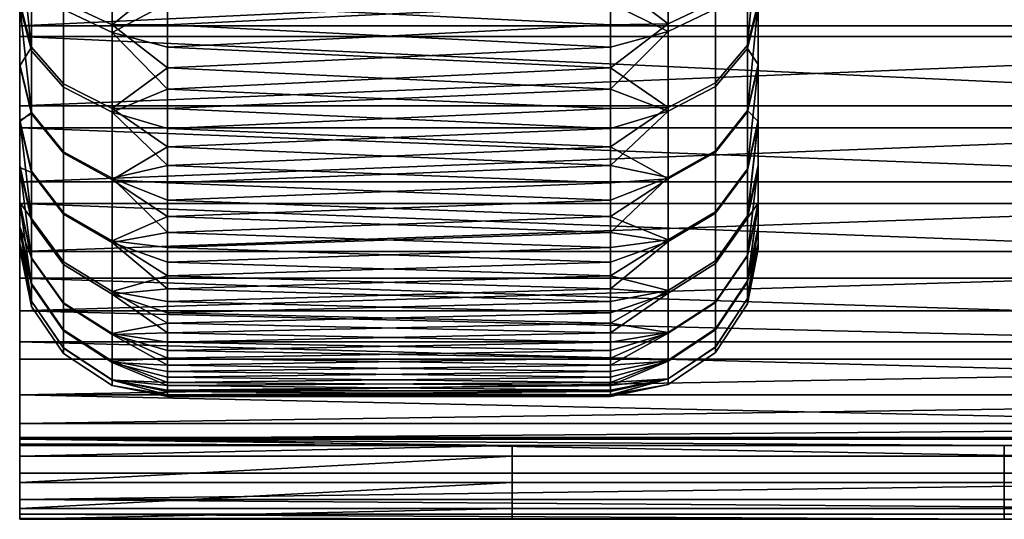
# Model space of a CAD drawing. Header units: millimetres. Extents: x 1047 to 1715, y 555 to 1212.
# Tile 288 of 656: x 1361 to 1381, y 555 to 565. Entities that reach past the tile are written whole.
import ezdxf

# ---------------------------------------------------------------- set-up
doc = ezdxf.new("R2010")
doc.units = ezdxf.units.MM
doc.header["$MEASUREMENT"] = 0
doc.layers.add('Alu stel 3', color=7, linetype='Continuous')

msp = doc.modelspace()

# ---------------------------------------------------------------- meshes
at = {"layer": 'Alu stel 3'}
mesh = msp.add_polyface(dxfattribs=at)
corners = [(1360.99, 555.189, -447.92), (1360.99, 555.164, -449.097), (1370.99, 555.164, -449.097), (1360.99, 555.384, -449.627), (1370.99, 555.384, -449.627), (1360.99, 555.914, -449.847), (1370.99, 555.914, -449.847), (1360.99, 556.445, -449.627), (1370.99, 556.445, -449.627), (1360.99, 556.664, -449.097), (1370.99, 556.664, -449.097), (1360.99, 569.09, -426.921), (1360.99, 567.078, -428.286), (1360.99, 566.87, -426.584), (1360.99, 565.195, -429.84), (1360.99, 564.979, -428.037), (1360.99, 563.566, -431.454), (1360.99, 563.12, -429.751), (1360.99, 562.025, -433.285), (1360.99, 561.581, -431.441), (1360.99, 560.61, -435.327), (1360.99, 560.064, -433.428), (1360.99, 559.405, -437.478), (1360.99, 558.775, -435.474), (1360.99, 558.419, -439.707), (1360.99, 557.694, -437.575), (1360.99, 557.697, -441.84), (1360.99, 556.829, -439.674), (1360.99, 557.109, -444.306), (1360.99, 556.104, -441.969), (1360.99, 556.792, -446.518), (1360.99, 555.565, -444.421), (1360.99, 556.696, -447.818), (1360.99, 555.267, -446.726), (1360.99, 556.664, -449.097), (1360.99, 555.189, -447.92), (1360.99, 556.445, -449.627), (1360.99, 555.384, -449.627), (1360.99, 555.914, -449.847), (1360.99, 555.164, -449.097), (1360.99, 568.904, -425.287), (1360.99, 570.925, -424.228)]
mesh.append_faces([[corners[k] for k in face] for face in [(0, 1, 2, 2), (1, 3, 4, 4), (3, 5, 6, 6), (5, 7, 8, 8), (7, 9, 10, 10), (11, 12, 13, 13), (12, 14, 15, 15), (14, 16, 17, 17), (16, 18, 19, 19), (18, 20, 21, 21), (20, 22, 23, 23), (22, 24, 25, 25), (24, 26, 27, 27), (26, 28, 29, 29), (28, 30, 31, 31), (30, 32, 33, 33), (32, 34, 35, 35), (34, 36, 37, 37), (36, 38, 37, 37), (37, 39, 34, 34), (39, 35, 34, 34), (35, 33, 32, 32), (33, 31, 30, 30), (31, 29, 28, 28), (29, 27, 26, 26), (27, 25, 24, 24), (25, 23, 22, 22), (23, 21, 20, 20), (21, 19, 18, 18), (19, 17, 16, 16), (17, 15, 14, 14), (15, 13, 12, 12), (13, 40, 11, 11), (40, 41, 11, 11)]])
mesh = msp.add_polyface(dxfattribs=at)
corners = [(1380.99, 555.914, -449.847), (1380.99, 556.445, -449.627), (1390.99, 556.445, -449.627), (1390.99, 555.914, -449.847), (1380.99, 556.664, -449.097), (1390.99, 556.664, -449.097), (1380.99, 555.164, -449.097), (1380.99, 555.384, -449.627), (1390.99, 555.384, -449.627), (1390.99, 555.164, -449.097), (1400.99, 556.792, -446.518), (1400.99, 556.696, -447.818), (1400.99, 556.664, -449.097), (1400.99, 556.445, -449.627), (1400.99, 555.914, -449.847), (1400.99, 555.384, -449.627), (1400.99, 555.189, -447.92), (1400.99, 555.267, -446.726), (1360.99, 570.925, -424.228), (1360.99, 568.904, -425.287), (1400.99, 568.904, -425.287), (1360.99, 566.87, -426.584), (1400.99, 566.87, -426.584), (1360.99, 564.979, -428.037), (1400.99, 564.979, -428.037), (1360.99, 563.12, -429.751), (1400.99, 563.12, -429.751), (1360.99, 561.581, -431.441), (1400.99, 561.581, -431.441), (1360.99, 560.064, -433.428), (1400.99, 560.064, -433.428), (1360.99, 558.775, -435.474), (1400.99, 558.775, -435.474), (1360.99, 557.694, -437.575), (1400.99, 557.694, -437.575), (1360.99, 556.829, -439.674), (1400.99, 556.829, -439.674), (1360.99, 556.104, -441.969), (1400.99, 556.104, -441.969), (1360.99, 555.565, -444.421), (1360.99, 555.267, -446.726), (1360.99, 556.792, -446.518), (1360.99, 557.109, -444.306), (1400.99, 557.109, -444.306), (1360.99, 557.697, -441.84), (1400.99, 557.697, -441.84), (1360.99, 558.419, -439.707), (1400.99, 558.419, -439.707), (1360.99, 559.405, -437.478), (1360.99, 560.61, -435.327), (1400.99, 560.61, -435.327), (1360.99, 562.025, -433.285), (1400.99, 562.025, -433.285), (1360.99, 563.566, -431.454), (1400.99, 563.566, -431.454), (1360.99, 565.195, -429.84), (1400.99, 565.195, -429.84), (1360.99, 567.078, -428.286), (1400.99, 567.078, -428.286), (1360.99, 569.09, -426.921), (1400.99, 569.09, -426.921)]
mesh.append_faces([[corners[k] for k in face] for face in [(0, 1, 2, 3), (1, 4, 5, 2), (6, 7, 8, 9), (7, 0, 3, 8), (10, 11, 5, 5), (11, 12, 5, 5), (12, 13, 2, 2), (13, 14, 3, 3), (14, 15, 8, 8), (16, 17, 6, 6), (18, 19, 20, 20), (19, 21, 22, 22), (21, 23, 24, 24), (23, 25, 26, 26), (25, 27, 28, 28), (27, 29, 30, 30), (29, 31, 32, 32), (31, 33, 34, 34), (33, 35, 36, 36), (35, 37, 38, 38), (37, 39, 38, 38), (39, 40, 17, 17), (41, 42, 43, 43), (42, 44, 45, 45), (44, 46, 47, 47), (46, 48, 47, 47), (48, 49, 50, 50), (49, 51, 52, 52), (51, 53, 54, 54), (53, 55, 56, 56), (55, 57, 58, 58), (57, 59, 60, 60), (5, 4, 10, 10), (6, 9, 16, 16), (41, 10, 4, 4)]])
mesh = msp.add_polyface(dxfattribs=at)
corners = [(1370.99, 555.384, -449.627), (1370.99, 555.914, -449.847), (1380.99, 555.914, -449.847), (1380.99, 555.384, -449.627), (1370.99, 555.164, -449.097), (1380.99, 555.164, -449.097), (1370.99, 556.445, -449.627), (1370.99, 556.664, -449.097), (1380.99, 556.664, -449.097), (1380.99, 556.445, -449.627), (1400.99, 569.09, -426.921), (1400.99, 567.078, -428.286), (1360.99, 567.078, -428.286), (1400.99, 565.195, -429.84), (1360.99, 565.195, -429.84), (1400.99, 563.566, -431.454), (1360.99, 563.566, -431.454), (1400.99, 562.025, -433.285), (1360.99, 562.025, -433.285), (1400.99, 560.61, -435.327), (1360.99, 560.61, -435.327), (1400.99, 559.405, -437.478), (1360.99, 559.405, -437.478), (1400.99, 558.419, -439.707), (1400.99, 557.697, -441.84), (1360.99, 557.697, -441.84), (1400.99, 557.109, -444.306), (1360.99, 557.109, -444.306), (1400.99, 556.792, -446.518), (1360.99, 556.792, -446.518), (1400.99, 555.267, -446.726), (1400.99, 555.565, -444.421), (1360.99, 555.565, -444.421), (1400.99, 556.104, -441.969), (1400.99, 556.829, -439.674), (1360.99, 556.829, -439.674), (1400.99, 557.694, -437.575), (1360.99, 557.694, -437.575), (1400.99, 558.775, -435.474), (1360.99, 558.775, -435.474), (1400.99, 560.064, -433.428), (1360.99, 560.064, -433.428), (1400.99, 561.581, -431.441), (1360.99, 561.581, -431.441), (1400.99, 563.12, -429.751), (1360.99, 563.12, -429.751), (1400.99, 564.979, -428.037), (1360.99, 564.979, -428.037), (1400.99, 566.87, -426.584), (1360.99, 566.87, -426.584), (1400.99, 568.904, -425.287), (1360.99, 568.904, -425.287), (1360.99, 555.267, -446.726), (1360.99, 555.189, -447.92), (1360.99, 556.664, -449.097), (1360.99, 556.696, -447.818), (1360.99, 555.384, -449.627), (1360.99, 555.164, -449.097), (1360.99, 556.445, -449.627), (1360.99, 555.914, -449.847)]
mesh.append_faces([[corners[k] for k in face] for face in [(0, 1, 2, 3), (4, 0, 3, 5), (6, 7, 8, 9), (1, 6, 9, 2), (10, 11, 12, 12), (11, 13, 14, 14), (13, 15, 16, 16), (15, 17, 18, 18), (17, 19, 20, 20), (19, 21, 22, 22), (21, 23, 22, 22), (23, 24, 25, 25), (24, 26, 27, 27), (26, 28, 29, 29), (30, 31, 32, 32), (31, 33, 32, 32), (33, 34, 35, 35), (34, 36, 37, 37), (36, 38, 39, 39), (38, 40, 41, 41), (40, 42, 43, 43), (42, 44, 45, 45), (44, 46, 47, 47), (46, 48, 49, 49), (48, 50, 51, 51), (52, 53, 5, 5), (54, 55, 7, 7), (55, 29, 7, 7), (1, 0, 56, 56), (0, 4, 57, 57), (4, 5, 53, 53), (7, 6, 58, 58), (8, 7, 29, 29), (6, 1, 59, 59), (5, 30, 52, 52)]])
mesh = msp.add_polyface(dxfattribs=at)
corners = [(1361.879, 565.676, -466.236), (1361.879, 567.433, -467.815), (1362.871, 567.022, -468.32), (1362.871, 565.217, -466.698), (1361.879, 564.019, -464.417), (1362.871, 563.516, -464.83), (1361.879, 562.607, -462.515), (1362.871, 562.065, -462.877), (1361.879, 561.396, -460.498), (1362.871, 560.822, -460.806), (1361.879, 562.636, -435.634), (1361.879, 561.369, -437.745), (1362.871, 560.794, -437.439), (1362.871, 562.096, -435.27), (1361.879, 563.946, -433.866), (1362.871, 563.441, -433.455), (1361.229, 564.689, -434.471), (1361.229, 563.432, -436.168), (1361.879, 565.525, -432.108), (1362.871, 565.062, -431.65), (1361.229, 566.206, -432.783), (1361.879, 567.344, -430.451), (1362.871, 566.931, -429.948), (1363.99, 566.133, -467.85), (1363.99, 565.217, -467.002), (1363.99, 564.343, -466.107), (1363.99, 563.516, -465.169), (1363.99, 562.736, -464.192), (1363.99, 562.006, -463.177), (1363.99, 561.32, -462.113), (1363.99, 560.996, -436.628), (1363.99, 561.652, -435.55), (1363.99, 562.355, -434.518), (1363.99, 563.108, -433.522), (1363.99, 563.91, -432.565), (1363.99, 564.759, -431.649), (1363.99, 565.654, -430.776), (1363.99, 566.591, -429.948), (1363.99, 565.654, -430.776), (1372.99, 566.133, -430.343), (1363.99, 564.759, -431.649), (1372.99, 565.217, -431.192), (1363.99, 563.91, -432.565), (1372.99, 564.343, -432.086), (1363.99, 563.108, -433.522), (1372.99, 563.516, -433.024), (1363.99, 562.355, -434.518), (1372.99, 562.736, -434.001), (1363.99, 561.652, -435.55), (1372.99, 562.006, -435.016), (1363.99, 560.996, -436.628), (1372.99, 561.32, -436.081), (1363.99, 561.32, -462.113), (1363.99, 562.006, -463.177), (1372.99, 561.652, -462.643), (1363.99, 562.736, -464.192), (1372.99, 562.355, -463.675), (1363.99, 563.516, -465.169), (1372.99, 563.108, -464.671), (1363.99, 564.343, -466.107), (1372.99, 563.91, -465.628), (1363.99, 565.217, -467.002), (1372.99, 564.759, -466.544), (1363.99, 566.133, -467.85), (1372.99, 565.654, -467.417)]
mesh.append_faces([[corners[k] for k in face] for face in [(0, 1, 2, 3), (4, 0, 3, 5), (6, 4, 5, 7), (8, 6, 7, 9), (10, 11, 12, 13), (14, 10, 13, 15), (16, 17, 10, 14), (18, 14, 15, 19), (20, 16, 14, 18), (21, 18, 19, 22), (23, 24, 3, 3), (24, 25, 3, 3), (25, 26, 5, 5), (26, 27, 5, 5), (27, 28, 7, 7), (28, 29, 7, 7), (30, 31, 13, 13), (31, 32, 13, 13), (32, 33, 15, 15), (33, 34, 15, 15), (34, 35, 19, 19), (35, 36, 19, 19), (3, 2, 23, 23), (5, 3, 25, 25), (7, 5, 27, 27), (9, 7, 29, 29), (13, 12, 30, 30), (15, 13, 32, 32), (19, 15, 34, 34), (22, 19, 36, 36), (37, 38, 39, 39), (38, 40, 41, 41), (40, 42, 43, 43), (42, 44, 45, 45), (44, 46, 47, 47), (46, 48, 49, 49), (48, 50, 51, 51), (52, 53, 54, 54), (53, 55, 56, 56), (55, 57, 58, 58), (57, 59, 60, 60), (59, 61, 62, 62), (61, 63, 64, 64)]])
mesh = msp.add_polyface(dxfattribs=at)
corners = [(1372.99, 566.591, -468.245), (1372.99, 565.654, -467.417), (1363.99, 566.133, -467.85), (1372.99, 564.759, -466.544), (1363.99, 565.217, -467.002), (1372.99, 563.91, -465.628), (1363.99, 564.343, -466.107), (1372.99, 563.108, -464.671), (1363.99, 563.516, -465.169), (1372.99, 562.355, -463.675), (1363.99, 562.736, -464.192), (1372.99, 561.652, -462.643), (1363.99, 562.006, -463.177), (1372.99, 560.996, -461.565), (1363.99, 561.32, -462.113), (1372.99, 561.32, -436.081), (1372.99, 562.006, -435.016), (1363.99, 561.652, -435.55), (1372.99, 562.736, -434.001), (1363.99, 562.355, -434.518), (1372.99, 563.516, -433.024), (1363.99, 563.108, -433.522), (1372.99, 564.343, -432.086), (1363.99, 563.91, -432.565), (1372.99, 565.217, -431.192), (1363.99, 564.759, -431.649), (1372.99, 566.133, -430.343), (1363.99, 565.654, -430.776), (1374.164, 565.233, -431.511), (1375.122, 565.691, -431.973), (1375.122, 567.447, -430.395), (1374.164, 567.037, -429.891), (1374.164, 563.533, -433.377), (1375.122, 564.036, -433.79), (1374.164, 562.084, -435.328), (1375.122, 562.625, -435.69), (1374.164, 560.842, -437.398), (1375.122, 561.415, -437.705), (1374.164, 562.115, -462.91), (1375.122, 562.654, -462.547), (1375.122, 561.388, -460.438), (1374.164, 560.814, -460.744), (1374.164, 563.458, -464.724), (1375.122, 563.963, -464.314), (1374.164, 565.079, -466.528), (1375.122, 565.54, -466.07), (1374.164, 566.945, -468.228), (1375.122, 567.358, -467.725), (1372.99, 566.591, -468.245), (1372.99, 565.654, -467.417), (1372.99, 564.759, -466.544), (1372.99, 563.91, -465.628), (1372.99, 563.108, -464.671), (1372.99, 562.355, -463.675), (1372.99, 561.652, -462.643), (1372.99, 560.996, -461.565), (1372.99, 561.32, -436.081), (1372.99, 562.006, -435.016), (1372.99, 562.736, -434.001), (1372.99, 563.516, -433.024), (1372.99, 564.343, -432.086), (1372.99, 565.217, -431.192), (1372.99, 566.133, -430.343)]
mesh.append_faces([[corners[k] for k in face] for face in [(0, 1, 2, 2), (1, 3, 4, 4), (3, 5, 6, 6), (5, 7, 8, 8), (7, 9, 10, 10), (9, 11, 12, 12), (11, 13, 14, 14), (15, 16, 17, 17), (16, 18, 19, 19), (18, 20, 21, 21), (20, 22, 23, 23), (22, 24, 25, 25), (24, 26, 27, 27), (28, 29, 30, 31), (32, 33, 29, 28), (34, 35, 33, 32), (36, 37, 35, 34), (38, 39, 40, 41), (42, 43, 39, 38), (44, 45, 43, 42), (46, 47, 45, 44), (48, 46, 49, 49), (49, 44, 50, 50), (50, 44, 51, 51), (51, 42, 52, 52), (52, 42, 53, 53), (53, 38, 54, 54), (54, 38, 55, 55), (56, 34, 57, 57), (57, 34, 58, 58), (58, 32, 59, 59), (59, 32, 60, 60), (60, 28, 61, 61), (61, 28, 62, 62), (31, 62, 28, 28), (28, 60, 32, 32), (32, 58, 34, 34), (34, 56, 36, 36), (41, 55, 38, 38), (38, 53, 42, 42), (42, 51, 44, 44), (44, 49, 46, 46)]])
mesh = msp.add_polyface(dxfattribs=at)
corners = [(1360.99, 567.039, -433.609), (1360.99, 566.949, -439.668), (1360.99, 565.6, -435.211), (1360.99, 564.406, -436.823), (1360.99, 563.25, -438.748), (1360.99, 562.318, -440.729), (1360.99, 566.949, -445.954), (1360.99, 561.591, -442.78), (1360.99, 561.084, -444.819), (1360.99, 560.769, -446.948), (1360.99, 560.664, -449.097), (1360.99, 566.949, -452.24), (1360.99, 560.765, -451.196), (1360.99, 561.106, -453.483), (1360.99, 561.605, -455.462), (1360.99, 562.364, -457.575), (1360.99, 566.949, -458.526), (1360.99, 563.275, -459.491), (1360.99, 564.379, -461.33), (1360.99, 565.666, -463.063), (1361.229, 564.759, -463.808), (1361.229, 566.35, -465.555), (1361.879, 565.676, -466.236), (1361.879, 564.019, -464.417), (1361.229, 563.403, -461.982), (1361.879, 562.607, -462.515), (1361.229, 562.24, -460.046), (1361.879, 561.396, -460.498), (1361.229, 561.28, -458.027), (1361.879, 560.396, -458.397), (1361.229, 562.214, -438.196), (1361.229, 561.232, -440.283), (1361.879, 560.346, -439.918), (1361.879, 561.369, -437.745), (1361.229, 563.432, -436.168), (1361.879, 562.636, -435.634), (1360.99, 567.039, -433.609), (1360.99, 565.6, -435.211), (1361.229, 564.689, -434.471), (1360.99, 564.406, -436.823), (1360.99, 563.25, -438.748), (1360.99, 562.318, -440.729), (1360.99, 561.605, -455.462), (1360.99, 562.364, -457.575), (1360.99, 563.275, -459.491), (1360.99, 564.379, -461.33), (1360.99, 565.666, -463.063), (1361.229, 560.481, -455.801), (1361.229, 560.466, -442.443), (1361.229, 566.206, -432.783)]
mesh.append_faces([[corners[k] for k in face] for face in [(0, 1, 2, 2), (2, 1, 3, 3), (3, 1, 4, 4), (4, 1, 5, 5), (5, 6, 7, 7), (7, 6, 8, 8), (8, 6, 9, 9), (9, 6, 10, 10), (10, 11, 12, 12), (12, 11, 13, 13), (13, 11, 14, 14), (14, 11, 15, 15), (15, 16, 17, 17), (17, 16, 18, 18), (18, 16, 19, 19), (16, 15, 11, 11), (11, 10, 6, 6), (6, 5, 1, 1), (20, 21, 22, 23), (24, 20, 23, 25), (26, 24, 25, 27), (28, 26, 27, 29), (30, 31, 32, 33), (34, 30, 33, 35), (36, 37, 38, 38), (37, 39, 34, 34), (39, 40, 34, 34), (40, 41, 30, 30), (42, 43, 28, 28), (43, 44, 28, 28), (44, 45, 24, 24), (45, 46, 20, 20), (21, 20, 46, 46), (20, 24, 45, 45), (24, 26, 44, 44), (26, 28, 44, 44), (28, 47, 42, 42), (48, 31, 41, 41), (31, 30, 41, 41), (30, 34, 40, 40), (34, 38, 37, 37), (38, 49, 36, 36)]])
mesh = msp.add_polyface(dxfattribs=at)
corners = [(1375.99, 565.666, -435.13), (1375.99, 564.379, -436.864), (1375.99, 566.949, -439.668), (1375.99, 563.275, -438.702), (1375.99, 562.364, -440.618), (1375.99, 561.605, -442.731), (1375.99, 566.949, -445.953), (1375.99, 561.106, -444.71), (1375.99, 560.765, -446.997), (1375.99, 560.664, -449.097), (1375.99, 560.769, -451.246), (1375.99, 566.949, -452.239), (1375.99, 561.084, -453.375), (1375.99, 561.591, -455.414), (1375.99, 562.318, -457.464), (1375.99, 563.25, -459.445), (1375.99, 566.949, -458.525), (1375.99, 564.406, -461.37), (1375.99, 565.6, -462.982), (1375.122, 564.036, -433.79), (1375.773, 564.802, -434.42), (1375.773, 566.389, -432.677), (1375.122, 565.691, -431.973), (1375.122, 562.625, -435.69), (1375.773, 563.449, -436.241), (1375.122, 561.415, -437.705), (1375.773, 562.288, -438.173), (1375.122, 560.416, -439.805), (1375.773, 561.331, -440.187), (1375.122, 561.388, -460.438), (1375.773, 562.263, -459.972), (1375.773, 561.283, -457.89), (1375.122, 560.366, -458.267), (1375.122, 562.654, -462.547), (1375.773, 563.477, -461.994), (1375.122, 563.963, -464.314), (1375.773, 564.732, -463.688), (1375.122, 565.54, -466.07), (1375.773, 566.245, -465.372), (1375.99, 567.177, -433.472), (1375.99, 565.666, -435.13), (1375.99, 564.379, -436.864), (1375.99, 563.275, -438.702), (1375.99, 562.364, -440.618), (1375.773, 560.534, -442.408), (1375.99, 561.605, -442.731), (1375.99, 561.591, -455.414), (1375.99, 562.318, -457.464), (1375.99, 563.25, -459.445), (1375.99, 564.406, -461.37), (1375.99, 565.6, -462.982)]
mesh.append_faces([[corners[k] for k in face] for face in [(0, 1, 2, 2), (1, 3, 2, 2), (3, 4, 2, 2), (4, 5, 6, 6), (5, 7, 6, 6), (7, 8, 6, 6), (8, 9, 6, 6), (9, 10, 11, 11), (10, 12, 11, 11), (12, 13, 11, 11), (13, 14, 11, 11), (14, 15, 16, 16), (15, 17, 16, 16), (17, 18, 16, 16), (16, 11, 14, 14), (11, 6, 9, 9), (6, 2, 4, 4), (19, 20, 21, 22), (23, 24, 20, 19), (25, 26, 24, 23), (27, 28, 26, 25), (29, 30, 31, 32), (33, 34, 30, 29), (35, 36, 34, 33), (37, 38, 36, 35), (39, 20, 40, 40), (40, 24, 41, 41), (41, 26, 42, 42), (42, 28, 43, 43), (43, 44, 45, 45), (46, 31, 47, 47), (47, 31, 48, 48), (48, 34, 49, 49), (49, 36, 50, 50), (20, 39, 21, 21), (24, 40, 20, 20), (26, 41, 24, 24), (28, 42, 26, 26), (44, 43, 28, 28), (30, 48, 31, 31), (34, 48, 30, 30), (36, 49, 34, 34), (38, 50, 36, 36)]])
mesh = msp.add_polyface(dxfattribs=at)
corners = [(1361.879, 560.396, -458.397), (1361.879, 561.396, -460.498), (1362.871, 560.822, -460.806), (1362.871, 559.795, -458.648), (1361.879, 559.564, -456.079), (1362.871, 558.941, -456.267), (1361.229, 560.481, -455.801), (1361.229, 561.28, -458.027), (1361.879, 559.017, -453.908), (1362.871, 558.378, -454.038), (1361.229, 559.956, -453.717), (1361.879, 558.642, -451.399), (1362.871, 557.994, -451.462), (1361.229, 559.596, -451.308), (1361.879, 558.532, -449.097), (1362.871, 557.881, -449.097), (1361.229, 559.49, -449.097), (1361.879, 558.648, -446.739), (1362.871, 557.999, -446.676), (1361.229, 559.601, -446.833), (1361.879, 558.993, -444.404), (1362.871, 558.354, -444.277), (1361.229, 559.933, -444.59), (1361.879, 559.548, -442.167), (1362.871, 558.924, -441.98), (1361.229, 560.466, -442.443), (1361.879, 560.346, -439.918), (1362.871, 559.743, -439.671), (1361.229, 561.232, -440.283), (1361.879, 561.369, -437.745), (1362.871, 560.794, -437.439), (1363.99, 561.32, -462.113), (1363.99, 560.688, -461.015), (1363.99, 560.113, -459.887), (1363.99, 559.595, -458.731), (1363.99, 559.153, -457.596), (1363.99, 558.767, -456.441), (1363.99, 558.438, -455.269), (1363.99, 558.166, -454.082), (1363.99, 557.947, -452.846), (1363.99, 557.79, -451.602), (1363.99, 557.696, -450.351), (1363.99, 557.664, -449.097), (1360.99, 562.318, -440.729), (1360.99, 561.591, -442.78), (1360.99, 561.084, -444.819), (1360.99, 560.769, -446.948), (1360.99, 560.664, -449.097), (1360.99, 560.765, -451.196), (1360.99, 561.106, -453.483), (1360.99, 561.605, -455.462)]
mesh.append_faces([[corners[k] for k in face] for face in [(0, 1, 2, 3), (4, 0, 3, 5), (6, 7, 0, 4), (8, 4, 5, 9), (10, 6, 4, 8), (11, 8, 9, 12), (13, 10, 8, 11), (14, 11, 12, 15), (16, 13, 11, 14), (17, 14, 15, 18), (19, 16, 14, 17), (20, 17, 18, 21), (22, 19, 17, 20), (23, 20, 21, 24), (25, 22, 20, 23), (26, 23, 24, 27), (28, 25, 23, 26), (29, 26, 27, 30), (31, 32, 2, 2), (32, 33, 2, 2), (33, 34, 3, 3), (34, 35, 3, 3), (35, 36, 5, 5), (36, 37, 5, 5), (37, 38, 9, 9), (38, 39, 9, 9), (39, 40, 12, 12), (40, 41, 12, 12), (41, 42, 15, 15), (43, 44, 25, 25), (44, 45, 22, 22), (45, 46, 19, 19), (46, 47, 16, 16), (47, 48, 13, 13), (48, 49, 10, 10), (49, 50, 6, 6), (6, 10, 49, 49), (10, 13, 48, 48), (13, 16, 47, 47), (16, 19, 46, 46), (19, 22, 45, 45), (22, 25, 44, 44)]])
mesh = msp.add_polyface(dxfattribs=at)
corners = [(1374.164, 559.816, -439.554), (1375.122, 560.416, -439.805), (1375.122, 561.415, -437.705), (1374.164, 560.842, -437.398), (1375.122, 559.585, -442.121), (1375.773, 560.534, -442.408), (1375.773, 561.331, -440.187), (1374.164, 558.963, -441.933), (1375.122, 559.038, -444.289), (1375.773, 560.009, -444.487), (1374.164, 558.401, -444.159), (1375.122, 558.664, -446.796), (1375.773, 559.651, -446.89), (1374.164, 558.017, -446.734), (1375.122, 558.554, -449.097), (1375.773, 559.545, -449.097), (1374.164, 557.903, -449.097), (1375.122, 558.669, -451.452), (1375.773, 559.656, -451.355), (1374.164, 558.022, -451.515), (1375.122, 559.014, -453.785), (1375.773, 559.987, -453.592), (1374.164, 558.376, -453.911), (1375.122, 559.569, -456.02), (1375.773, 560.519, -455.735), (1374.164, 558.946, -456.206), (1375.122, 560.366, -458.267), (1375.773, 561.283, -457.89), (1374.164, 559.764, -458.514), (1374.164, 560.814, -460.744), (1375.122, 561.388, -460.438), (1375.99, 561.605, -442.731), (1375.99, 561.106, -444.71), (1375.99, 560.765, -446.997), (1375.99, 560.664, -449.097), (1375.99, 560.769, -451.246), (1375.99, 561.084, -453.375), (1375.99, 561.591, -455.414), (1372.99, 560.113, -438.306), (1372.99, 560.688, -437.178), (1372.99, 561.32, -436.081), (1372.99, 559.153, -440.597), (1372.99, 558.438, -442.925), (1372.99, 557.947, -445.347), (1372.99, 557.696, -447.842), (1372.99, 557.689, -450.203), (1372.99, 557.884, -452.407), (1372.99, 558.297, -454.687), (1372.99, 558.952, -457.016), (1372.99, 559.85, -459.319)]
mesh.append_faces([[corners[k] for k in face] for face in [(0, 1, 2, 3), (4, 5, 6, 1), (7, 4, 1, 0), (8, 9, 5, 4), (10, 8, 4, 7), (11, 12, 9, 8), (13, 11, 8, 10), (14, 15, 12, 11), (16, 14, 11, 13), (17, 18, 15, 14), (19, 17, 14, 16), (20, 21, 18, 17), (22, 20, 17, 19), (23, 24, 21, 20), (25, 23, 20, 22), (26, 27, 24, 23), (28, 26, 23, 25), (29, 30, 26, 28), (31, 9, 32, 32), (32, 9, 33, 33), (33, 15, 34, 34), (34, 18, 35, 35), (35, 18, 36, 36), (36, 21, 37, 37), (38, 3, 39, 39), (39, 3, 40, 40), (3, 38, 0, 0), (0, 41, 7, 7), (9, 31, 5, 5), (7, 42, 10, 10), (12, 33, 9, 9), (10, 43, 13, 13), (15, 33, 12, 12), (13, 44, 16, 16), (18, 34, 15, 15), (16, 45, 19, 19), (21, 36, 18, 18), (19, 46, 22, 22), (24, 37, 21, 21), (22, 47, 25, 25), (27, 37, 24, 24), (25, 48, 28, 28), (28, 49, 29, 29)]])
mesh = msp.add_polyface(dxfattribs=at)
corners = [(1363.99, 557.664, -449.097), (1363.99, 557.689, -447.99), (1362.871, 557.881, -449.097), (1363.99, 557.762, -446.886), (1362.871, 557.999, -446.676), (1363.99, 557.884, -445.786), (1363.99, 558.055, -444.692), (1362.871, 558.354, -444.277), (1363.99, 558.297, -443.507), (1363.99, 558.596, -442.334), (1362.871, 558.924, -441.98), (1363.99, 558.952, -441.177), (1363.99, 559.363, -440.038), (1362.871, 559.743, -439.671), (1363.99, 559.85, -438.875), (1363.99, 560.394, -437.737), (1362.871, 560.794, -437.439), (1363.99, 560.996, -436.628), (1362.871, 559.795, -458.648), (1362.871, 560.822, -460.806), (1363.99, 560.113, -459.887), (1362.871, 558.941, -456.267), (1363.99, 559.153, -457.596), (1362.871, 558.378, -454.038), (1363.99, 558.438, -455.269), (1362.871, 557.994, -451.462), (1363.99, 557.947, -452.846), (1363.99, 557.696, -450.351), (1363.99, 560.996, -436.628), (1363.99, 560.394, -437.737), (1372.99, 560.688, -437.178), (1363.99, 559.85, -438.875), (1372.99, 560.113, -438.306), (1363.99, 559.363, -440.038), (1372.99, 559.595, -439.462), (1363.99, 558.952, -441.177), (1372.99, 559.153, -440.597), (1363.99, 558.596, -442.334), (1372.99, 558.767, -441.752), (1363.99, 558.297, -443.507), (1372.99, 558.438, -442.925), (1363.99, 558.055, -444.692), (1372.99, 558.166, -444.112), (1363.99, 557.884, -445.786), (1372.99, 557.947, -445.347), (1363.99, 557.762, -446.886), (1372.99, 557.79, -446.591), (1363.99, 557.689, -447.99), (1372.99, 557.696, -447.842), (1363.99, 557.664, -449.097), (1372.99, 557.664, -449.097), (1363.99, 557.696, -450.351), (1372.99, 557.689, -450.203), (1363.99, 557.79, -451.602), (1372.99, 557.762, -451.307), (1363.99, 557.947, -452.846), (1372.99, 557.884, -452.407), (1363.99, 558.166, -454.082), (1372.99, 558.055, -453.501), (1363.99, 558.438, -455.269), (1372.99, 558.297, -454.687), (1363.99, 558.767, -456.441), (1372.99, 558.596, -455.859), (1363.99, 559.153, -457.596), (1372.99, 558.952, -457.016), (1363.99, 559.595, -458.731), (1372.99, 559.363, -458.155), (1363.99, 560.113, -459.887), (1372.99, 559.85, -459.319), (1363.99, 560.688, -461.015), (1372.99, 560.394, -460.456), (1363.99, 561.32, -462.113), (1372.99, 560.996, -461.565)]
mesh.append_faces([[corners[k] for k in face] for face in [(0, 1, 2, 2), (1, 3, 4, 4), (3, 5, 4, 4), (5, 6, 7, 7), (6, 8, 7, 7), (8, 9, 10, 10), (9, 11, 10, 10), (11, 12, 13, 13), (12, 14, 13, 13), (14, 15, 16, 16), (15, 17, 16, 16), (18, 19, 20, 20), (21, 18, 22, 22), (23, 21, 24, 24), (25, 23, 26, 26), (2, 25, 27, 27), (4, 2, 1, 1), (7, 4, 5, 5), (10, 7, 8, 8), (13, 10, 11, 11), (16, 13, 14, 14), (28, 29, 30, 30), (29, 31, 32, 32), (31, 33, 34, 34), (33, 35, 36, 36), (35, 37, 38, 38), (37, 39, 40, 40), (39, 41, 42, 42), (41, 43, 44, 44), (43, 45, 46, 46), (45, 47, 48, 48), (47, 49, 50, 50), (49, 51, 52, 52), (51, 53, 54, 54), (53, 55, 56, 56), (55, 57, 58, 58), (57, 59, 60, 60), (59, 61, 62, 62), (61, 63, 64, 64), (63, 65, 66, 66), (65, 67, 68, 68), (67, 69, 70, 70), (69, 71, 72, 72)]])
mesh = msp.add_polyface(dxfattribs=at)
corners = [(1372.99, 560.996, -461.565), (1372.99, 560.394, -460.456), (1363.99, 560.688, -461.015), (1372.99, 559.85, -459.319), (1363.99, 560.113, -459.887), (1372.99, 559.363, -458.155), (1363.99, 559.595, -458.731), (1372.99, 558.952, -457.016), (1363.99, 559.153, -457.596), (1372.99, 558.596, -455.859), (1363.99, 558.767, -456.441), (1372.99, 558.297, -454.687), (1363.99, 558.438, -455.269), (1372.99, 558.055, -453.501), (1363.99, 558.166, -454.082), (1372.99, 557.884, -452.407), (1363.99, 557.947, -452.846), (1372.99, 557.762, -451.307), (1363.99, 557.79, -451.602), (1372.99, 557.689, -450.203), (1363.99, 557.696, -450.351), (1372.99, 557.664, -449.097), (1363.99, 557.664, -449.097), (1372.99, 557.696, -447.842), (1363.99, 557.689, -447.99), (1372.99, 557.79, -446.591), (1363.99, 557.762, -446.886), (1372.99, 557.947, -445.347), (1363.99, 557.884, -445.786), (1372.99, 558.166, -444.112), (1363.99, 558.055, -444.692), (1372.99, 558.438, -442.925), (1363.99, 558.297, -443.507), (1372.99, 558.767, -441.752), (1363.99, 558.596, -442.334), (1372.99, 559.153, -440.597), (1363.99, 558.952, -441.177), (1372.99, 559.595, -439.462), (1363.99, 559.363, -440.038), (1372.99, 560.113, -438.306), (1363.99, 559.85, -438.875), (1372.99, 560.688, -437.178), (1363.99, 560.394, -437.737), (1372.99, 561.32, -436.081), (1363.99, 560.996, -436.628), (1372.99, 560.996, -461.565), (1374.164, 560.814, -460.744), (1372.99, 560.394, -460.456), (1372.99, 559.85, -459.319), (1374.164, 559.764, -458.514), (1372.99, 559.363, -458.155), (1372.99, 558.952, -457.016), (1374.164, 558.946, -456.206), (1372.99, 558.596, -455.859), (1372.99, 558.297, -454.687), (1374.164, 558.376, -453.911), (1372.99, 558.055, -453.501), (1372.99, 557.884, -452.407), (1374.164, 558.022, -451.515), (1372.99, 557.762, -451.307), (1372.99, 557.689, -450.203), (1374.164, 557.903, -449.097), (1372.99, 557.664, -449.097), (1372.99, 557.696, -447.842), (1374.164, 558.017, -446.734), (1372.99, 557.79, -446.591), (1372.99, 557.947, -445.347), (1374.164, 558.401, -444.159), (1372.99, 558.166, -444.112), (1372.99, 558.438, -442.925), (1374.164, 558.963, -441.933), (1372.99, 558.767, -441.752), (1372.99, 559.153, -440.597), (1374.164, 559.816, -439.554), (1372.99, 559.595, -439.462), (1372.99, 560.113, -438.306)]
mesh.append_faces([[corners[k] for k in face] for face in [(0, 1, 2, 2), (1, 3, 4, 4), (3, 5, 6, 6), (5, 7, 8, 8), (7, 9, 10, 10), (9, 11, 12, 12), (11, 13, 14, 14), (13, 15, 16, 16), (15, 17, 18, 18), (17, 19, 20, 20), (19, 21, 22, 22), (21, 23, 24, 24), (23, 25, 26, 26), (25, 27, 28, 28), (27, 29, 30, 30), (29, 31, 32, 32), (31, 33, 34, 34), (33, 35, 36, 36), (35, 37, 38, 38), (37, 39, 40, 40), (39, 41, 42, 42), (41, 43, 44, 44), (45, 46, 47, 47), (47, 46, 48, 48), (48, 49, 50, 50), (50, 49, 51, 51), (51, 52, 53, 53), (53, 52, 54, 54), (54, 55, 56, 56), (56, 55, 57, 57), (57, 58, 59, 59), (59, 58, 60, 60), (60, 61, 62, 62), (62, 61, 63, 63), (63, 64, 65, 65), (65, 64, 66, 66), (66, 67, 68, 68), (68, 67, 69, 69), (69, 70, 71, 71), (71, 70, 72, 72), (72, 73, 74, 74), (74, 73, 75, 75)]])

doc.saveas('drawing.dxf')
